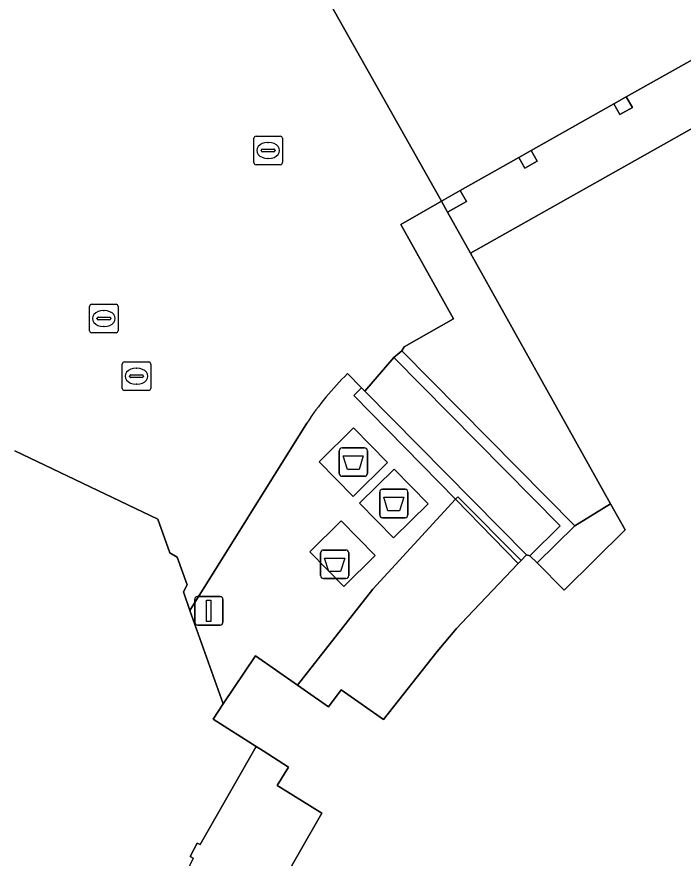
# Model space of a CAD drawing. Extents: x 161087 to 161926, y 382572 to 383873.
# Drawn here: x 161515.12 to 161538.5, y 383284.1 to 383313.62 of the extents above; entities that cross this region are included whole.
import ezdxf

# ---------------------------------------------------------------- set-up
doc = ezdxf.new("R2010")
doc.units = 0
for name, color, linetype in [('IMGEO_Afval_apart_plaats', 7, 'Continuous'), ('IMGEO_Kolk', 7, 'Continuous'), ('IMGEO_Lichtmast', 7, 'Continuous'), ('IMGEO_Muur', 7, 'Continuous'), ('IMGEO_Pand', 7, 'Continuous'), ('IMGEO_Pand_overbouw', 7, 'Continuous'), ('IMGEO_Parkeervlak_gesloten', 7, 'Continuous'), ('IMGEO_Rijbaan_lokaal_open', 7, 'Continuous'), ('IMGEO_Rioolput', 7, 'Continuous'), ('IMGEO_Terreindeel_open', 7, 'Continuous'), ('IMGEO_Voetpad_gesloten', 7, 'Continuous'), ('IMGEO_Voetpad_open', 7, 'Continuous')]:
    doc.layers.add(name, color=color, linetype=linetype)

msp = doc.modelspace()

# ---------------------------------------------------------------- linework, layer by layer
at = {"layer": 'IMGEO_Afval_apart_plaats'}
for p, q in [((161526.431, 383297.597), (161526.431, 383298.397)), ((161526.431, 383298.397), (161526.431, 383297.597)), ((161526.531, 383298.497), (161527.321, 383298.497)), ((161527.321, 383298.497), (161526.531, 383298.497)), ((161527.421, 383298.397), (161527.421, 383297.597)), ((161527.421, 383297.597), (161527.421, 383298.397)), ((161527.321, 383297.497), (161526.531, 383297.497)), ((161526.531, 383297.497), (161527.321, 383297.497)), ((161527.852, 383296.146), (161527.852, 383296.946)), ((161527.852, 383296.946), (161527.852, 383296.146)), ((161527.952, 383297.046), (161528.742, 383297.046)), ((161528.742, 383297.046), (161527.952, 383297.046)), ((161528.842, 383296.946), (161528.842, 383296.146)), ((161528.842, 383296.146), (161528.842, 383296.946)), ((161528.742, 383296.046), (161527.952, 383296.046)), ((161527.952, 383296.046), (161528.742, 383296.046)), ((161525.777, 383294.011), (161525.777, 383294.811)), ((161525.777, 383294.811), (161525.777, 383294.011)), ((161525.877, 383294.911), (161526.667, 383294.911)), ((161526.667, 383294.911), (161525.877, 383294.911)), ((161526.767, 383294.811), (161526.767, 383294.011)), ((161526.767, 383294.011), (161526.767, 383294.811)), ((161526.667, 383293.911), (161525.877, 383293.911)), ((161525.877, 383293.911), (161526.667, 383293.911))]:
    msp.add_line(p, q, dxfattribs=at)
for points in [[(161526.574, 383298.211), (161527.278, 383298.211), (161527.129, 383297.741), (161526.723, 383297.741), (161526.574, 383298.211)], [(161527.995, 383296.76), (161528.699, 383296.76), (161528.55, 383296.29), (161528.144, 383296.29), (161527.995, 383296.76)], [(161525.92, 383294.625), (161526.624, 383294.625), (161526.475, 383294.155), (161526.069, 383294.155), (161525.92, 383294.625)]]:
    msp.add_lwpolyline(points, dxfattribs=at)
for centre, start, end in [((161526.531, 383298.397), 90, 180), ((161526.531, 383298.397), 90, 180), ((161527.321, 383298.397), 0, 90), ((161527.321, 383298.397), 360, 90), ((161526.531, 383297.597), 180, 270), ((161526.531, 383297.597), 180, 270), ((161527.321, 383297.597), 270, 0), ((161527.321, 383297.597), 270, 0), ((161527.952, 383296.946), 90, 180), ((161527.952, 383296.946), 90, 180), ((161528.742, 383296.946), 0, 90), ((161528.742, 383296.946), 360, 90), ((161527.952, 383296.146), 180, 270), ((161527.952, 383296.146), 180, 270), ((161528.742, 383296.146), 270, 0), ((161528.742, 383296.146), 270, 0), ((161525.877, 383294.811), 90, 180), ((161525.877, 383294.811), 90, 180), ((161526.667, 383294.811), 0, 90), ((161526.667, 383294.811), 360, 90), ((161525.877, 383294.011), 180, 270), ((161525.877, 383294.011), 180, 270), ((161526.667, 383294.011), 270, 0), ((161526.667, 383294.011), 270, 0)]:
    msp.add_arc(centre, 0.1, start, end, dxfattribs=at)
at = {"layer": 'IMGEO_Kolk'}
for p, q in [((161518.819, 383300.584), (161518.819, 383301.436)), ((161518.894, 383301.51), (161519.746, 383301.51)), ((161519.307, 383301.29), (161519.332, 383301.29)), ((161519.82, 383301.436), (161519.82, 383300.584)), ((161519.078, 383301.004), (161519.078, 383301.016)), ((161519.121, 383301.053), (161519.519, 383301.053)), ((161519.562, 383301.016), (161519.562, 383301.004)), ((161519.516, 383300.967), (161519.118, 383300.967)), ((161519.33, 383300.73), (161519.305, 383300.73)), ((161519.746, 383300.51), (161518.894, 383300.51))]:
    msp.add_line(p, q, dxfattribs=at)
for points in [[(161518.819, 383300.584), (161518.819, 383301.436)], [(161518.894, 383301.51), (161519.746, 383301.51)], [(161519.82, 383301.436), (161519.82, 383300.584)], [(161519.746, 383300.51), (161518.894, 383300.51)]]:
    msp.add_lwpolyline(points, dxfattribs=at)
for centre, radius, start, end in [((161518.896, 383301.434), 0.0765, 91.552, 178.448), ((161518.896, 383301.434), 0.0765, 91.552, 178.448), ((161519.744, 383301.434), 0.0765, 1.552, 88.448), ((161519.744, 383301.434), 0.0765, 1.552, 88.448), ((161519.118, 383301.013), 0.0403, 85.8775, 175.7526), ((161519.115, 383301.003), 0.0366, 178.938, 274.7102), ((161519.519, 383301.01), 0.043, 264.8664, 352.4533), ((161519.523, 383301.015), 0.0386, 1.7309, 96.639), ((161518.896, 383300.586), 0.0765, 181.552, 268.448), ((161518.896, 383300.586), 0.0765, 181.552, 268.448), ((161519.744, 383300.586), 0.0765, 271.552, 358.448), ((161519.744, 383300.586), 0.0765, 271.552, 358.448)]:
    msp.add_arc(centre, radius, start, end, dxfattribs=at)
for centre, major_axis, ratio, start_param, end_param in [((161519.306, 383301.01), (-0.387, 0.002), 0.722429, 4.712389, 7.853982), ((161519.331, 383301.01), (-0.39, 0.002), 0.717154, 1.570796, 4.712389)]:
    msp.add_ellipse(centre, major_axis=major_axis, ratio=ratio, start_param=start_param, end_param=end_param, dxfattribs=at)
at = {"layer": 'IMGEO_Lichtmast'}
for p, q in [((161521.36, 383292.379), (161521.36, 383293.179)), ((161521.36, 383293.179), (161521.36, 383292.379)), ((161521.46, 383293.279), (161522.25, 383293.279)), ((161522.25, 383293.279), (161521.46, 383293.279)), ((161522.35, 383293.179), (161522.35, 383292.379)), ((161522.35, 383292.379), (161522.35, 383293.179)), ((161522.25, 383292.279), (161521.46, 383292.279)), ((161521.46, 383292.279), (161522.25, 383292.279))]:
    msp.add_line(p, q, dxfattribs=at)
msp.add_lwpolyline([(161521.78, 383293.154), (161521.93, 383293.154), (161521.93, 383292.404), (161521.78, 383292.404), (161521.78, 383293.154)], dxfattribs=at)
for centre, start, end in [((161521.46, 383293.179), 90, 180), ((161521.46, 383293.179), 90, 180), ((161522.25, 383293.179), 0, 90), ((161522.25, 383293.179), 360, 90), ((161521.46, 383292.379), 180, 270), ((161521.46, 383292.379), 180, 270), ((161522.25, 383292.379), 270, 0), ((161522.25, 383292.379), 270, 0)]:
    msp.add_arc(centre, 0.1, start, end, dxfattribs=at)
at = {"layer": 'IMGEO_Muur'}
for points in [[(161528.63, 383301.905), (161528.347, 383301.671), (161534.183, 383295.754), (161533.126, 383294.706), (161533.374, 383294.457), (161534.706, 383295.756)], [(161530.511, 383296.695), (161530.589, 383296.78), (161532.812, 383294.544), (161532.999, 383294.741), (161527.332, 383300.482), (161527.219, 383300.597), (161526.947, 383300.334)], [(161532.716, 383294.443), (161532.812, 383294.544), (161530.589, 383296.78), (161530.511, 383296.695)]]:
    msp.add_lwpolyline(points, close=True, dxfattribs=at)
at = {"layer": 'IMGEO_Pand'}
msp.add_lwpolyline([(161544.394, 383312.848), (161531.036, 383305.334), (161535.952, 383296.533), (161536.462, 383295.619), (161534.324, 383293.507), (161533.374, 383294.457), (161533.126, 383294.706), (161532.999, 383294.741), (161532.812, 383294.544), (161532.716, 383294.443), (161530.922, 383292.549), (161530.552, 383292.159), (161529.869, 383291.352), (161527.983, 383288.959), (161526.615, 383289.926), (161526.502, 383290.006), (161526.058, 383289.402), (161525.197, 383290.007), (161524.969, 383290.166), (161523.492, 383291.203), (161522.364, 383289.509), (161522.009, 383288.976), (161523.515, 383288.015), (161523.759, 383287.859), (161524.65, 383287.29), (161524.26, 383286.648), (161524.373, 383286.578), (161525.817, 383285.68), (161524.307, 383283.02)], dxfattribs=at)
for points in [[(161536.506, 383310.813), (161536.071, 383310.565), (161536.285, 383310.193), (161536.719, 383310.44)], [(161533.169, 383308.931), (161532.731, 383308.685), (161532.945, 383308.313), (161533.38, 383308.557)], [(161530.682, 383307.524), (161530.021, 383307.155), (161530.234, 383306.77), (161530.897, 383307.14)]]:
    msp.add_lwpolyline(points, close=True, dxfattribs=at)
at = {"layer": 'IMGEO_Pand_overbouw'}
msp.add_lwpolyline([(161525.901, 383314.462), (161530.021, 383307.155), (161530.234, 383306.77), (161531.036, 383305.334), (161544.394, 383312.848)], dxfattribs=at)
at = {"layer": 'IMGEO_Parkeervlak_gesloten'}
msp.add_lwpolyline([(161521.306, 383284.092), (161521.196, 383284.15), (161521.445, 383284.622), (161521.555, 383284.576), (161523.515, 383288.015), (161522.009, 383288.976), (161522.364, 383289.509), (161521.185, 383292.783), (161520.97, 383293.442), (161521.102, 383293.687), (161520.75, 383294.665), (161520.487, 383294.808), (161520.072, 383295.993), (161515.05, 383298.395)], dxfattribs=at)
at = {"layer": 'IMGEO_Rijbaan_lokaal_open'}
msp.add_lwpolyline([(161530.021, 383307.155), (161530.682, 383307.524), (161532.731, 383308.685), (161533.169, 383308.931), (161536.071, 383310.565), (161536.506, 383310.813), (161539.402, 383312.442), (161539.839, 383312.664), (161542.731, 383314.321), (161543.185, 383314.544), (161545.038, 383315.62), (161540.937, 383322.896), (161539.564, 383322.204), (161539.069, 383321.852), (161538.634, 383321.604), (161535.731, 383319.978), (161535.295, 383319.729), (161532.399, 383318.092), (161531.972, 383317.841), (161529.058, 383316.22), (161528.625, 383315.963), (161526.576, 383314.834), (161525.901, 383314.462)], close=True, dxfattribs=at)
for points in [[(161526.725, 383301.102), (161527.219, 383300.597), (161527.332, 383300.482), (161528.347, 383301.671), (161528.63, 383301.905), (161528.706, 383302.036), (161530.443, 383303.024), (161528.596, 383306.329), (161530.021, 383307.155), (161525.901, 383314.462), (161525.026, 383313.98)], [(161515.05, 383298.395), (161520.072, 383295.993), (161520.487, 383294.808), (161520.75, 383294.665), (161521.102, 383293.687), (161520.97, 383293.442), (161521.185, 383292.783), (161525.293, 383299.367)]]:
    msp.add_lwpolyline(points, dxfattribs=at)
msp.add_arc((161534.12, 383293.54), 10.576, 134.36, 146.5702, dxfattribs=at)
at = {"layer": 'IMGEO_Rioolput'}
for p, q in [((161523.438, 383308.507), (161523.438, 383309.359)), ((161523.513, 383309.433), (161524.365, 383309.433)), ((161524.439, 383309.359), (161524.439, 383308.507)), ((161523.74, 383308.976), (161524.138, 383308.976)), ((161523.926, 383309.213), (161523.951, 383309.213)), ((161523.697, 383308.927), (161523.697, 383308.939)), ((161524.135, 383308.89), (161523.737, 383308.89)), ((161524.181, 383308.939), (161524.181, 383308.927)), ((161524.365, 383308.433), (161523.513, 383308.433)), ((161523.949, 383308.653), (161523.924, 383308.653)), ((161517.673, 383302.608), (161517.673, 383303.46)), ((161517.748, 383303.534), (161518.6, 383303.534)), ((161518.674, 383303.46), (161518.674, 383302.608)), ((161517.975, 383303.077), (161518.373, 383303.077)), ((161518.161, 383303.314), (161518.186, 383303.314)), ((161517.932, 383303.028), (161517.932, 383303.04)), ((161518.37, 383302.991), (161517.972, 383302.991)), ((161518.416, 383303.04), (161518.416, 383303.028)), ((161518.6, 383302.534), (161517.748, 383302.534)), ((161518.184, 383302.754), (161518.159, 383302.754))]:
    msp.add_line(p, q, dxfattribs=at)
for points in [[(161523.438, 383308.507), (161523.438, 383309.359)], [(161523.513, 383309.433), (161524.365, 383309.433)], [(161524.439, 383309.359), (161524.439, 383308.507)], [(161524.365, 383308.433), (161523.513, 383308.433)], [(161517.673, 383302.608), (161517.673, 383303.46)], [(161517.748, 383303.534), (161518.6, 383303.534)], [(161518.674, 383303.46), (161518.674, 383302.608)], [(161518.6, 383302.534), (161517.748, 383302.534)]]:
    msp.add_lwpolyline(points, dxfattribs=at)
for centre, radius, start, end in [((161523.515, 383309.357), 0.0765, 91.552, 178.448), ((161523.515, 383309.357), 0.0765, 91.552, 178.448), ((161524.363, 383309.357), 0.0765, 1.552, 88.448), ((161524.363, 383309.357), 0.0765, 1.552, 88.448), ((161523.737, 383308.936), 0.0403, 85.8775, 175.7526), ((161524.142, 383308.938), 0.0386, 1.7309, 96.639), ((161523.734, 383308.926), 0.0366, 178.938, 274.7102), ((161524.138, 383308.933), 0.043, 264.8664, 352.4533), ((161523.515, 383308.509), 0.0765, 181.552, 268.448), ((161523.515, 383308.509), 0.0765, 181.552, 268.448), ((161524.363, 383308.509), 0.0765, 271.552, 358.448), ((161524.363, 383308.509), 0.0765, 271.552, 358.448), ((161517.75, 383303.458), 0.0765, 91.552, 178.448), ((161517.75, 383303.458), 0.0765, 91.552, 178.448), ((161518.598, 383303.458), 0.0765, 1.552, 88.448), ((161518.598, 383303.458), 0.0765, 1.552, 88.448), ((161517.972, 383303.037), 0.0403, 85.8775, 175.7526), ((161518.377, 383303.039), 0.0386, 1.7309, 96.639), ((161517.969, 383303.027), 0.0366, 178.938, 274.7102), ((161518.373, 383303.034), 0.043, 264.8664, 352.4533), ((161517.75, 383302.61), 0.0765, 181.552, 268.448), ((161517.75, 383302.61), 0.0765, 181.552, 268.448), ((161518.598, 383302.61), 0.0765, 271.552, 358.448), ((161518.598, 383302.61), 0.0765, 271.552, 358.448)]:
    msp.add_arc(centre, radius, start, end, dxfattribs=at)
for centre, major_axis, ratio, start_param, end_param in [((161523.925, 383308.933), (-0.387, 0.002), 0.722429, 4.712389, 7.853982), ((161523.95, 383308.933), (-0.39, 0.002), 0.717154, 1.570796, 4.712389), ((161518.16, 383303.034), (-0.387, 0.002), 0.722429, 4.712389, 7.853982), ((161518.185, 383303.034), (-0.39, 0.002), 0.717154, 1.570796, 4.712389)]:
    msp.add_ellipse(centre, major_axis=major_axis, ratio=ratio, start_param=start_param, end_param=end_param, dxfattribs=at)
at = {"layer": 'IMGEO_Terreindeel_open'}
for points in [[(161530.511, 383296.695), (161527.613, 383293.538), (161524.969, 383290.166), (161525.197, 383290.007), (161526.058, 383289.402), (161526.502, 383290.006), (161526.615, 383289.926), (161527.983, 383288.959), (161529.869, 383291.352), (161530.552, 383292.159), (161530.922, 383292.549), (161532.716, 383294.443)], [(161521.555, 383284.576), (161521.445, 383284.622), (161521.196, 383284.15), (161521.306, 383284.092), (161519.625, 383280.547), (161519.876, 383280.443), (161522.548, 383279.342), (161523.851, 383282.088), (161524.307, 383283.02), (161525.817, 383285.68), (161524.373, 383286.578), (161524.26, 383286.648), (161524.65, 383287.29), (161523.759, 383287.859), (161523.515, 383288.015)]]:
    msp.add_lwpolyline(points, close=True, dxfattribs=at)
at = {"layer": 'IMGEO_Voetpad_gesloten'}
for points in [[(161534.183, 383295.754), (161528.347, 383301.671), (161527.332, 383300.482), (161532.999, 383294.741), (161533.126, 383294.706)], [(161526.939, 383299.199), (161525.724, 383298.01), (161526.916, 383296.793), (161528.128, 383297.985)], [(161528.359, 383297.749), (161527.144, 383296.56), (161528.336, 383295.343), (161529.548, 383296.534)], [(161527.698, 383294.716), (161526.504, 383295.931), (161525.396, 383294.843), (161526.59, 383293.628)]]:
    msp.add_lwpolyline(points, close=True, dxfattribs=at)
at = {"layer": 'IMGEO_Voetpad_open'}
for points in [[(161539.402, 383312.442), (161536.506, 383310.813), (161536.719, 383310.44), (161536.285, 383310.193), (161536.071, 383310.565), (161533.169, 383308.931), (161533.38, 383308.557), (161532.945, 383308.313), (161532.731, 383308.685), (161530.682, 383307.524), (161530.897, 383307.14), (161530.234, 383306.77), (161531.036, 383305.334), (161544.394, 383312.848)], [(161530.511, 383296.695), (161526.947, 383300.334), (161527.219, 383300.597), (161526.725, 383301.102)], [(161525.293, 383299.367), (161521.185, 383292.783), (161522.364, 383289.509), (161523.492, 383291.203), (161524.969, 383290.166), (161527.613, 383293.538), (161530.511, 383296.695)]]:
    msp.add_lwpolyline(points, dxfattribs=at)
for points in [[(161530.234, 383306.77), (161530.021, 383307.155), (161528.596, 383306.329), (161530.443, 383303.024), (161528.706, 383302.036), (161528.63, 383301.905), (161534.706, 383295.756), (161535.952, 383296.533), (161531.036, 383305.334)], [(161525.724, 383298.01), (161526.939, 383299.199), (161528.128, 383297.985), (161526.916, 383296.793)], [(161528.359, 383297.749), (161529.548, 383296.534), (161528.336, 383295.343), (161527.144, 383296.56)], [(161533.374, 383294.457), (161534.324, 383293.507), (161536.462, 383295.619), (161535.952, 383296.533), (161534.706, 383295.756)], [(161527.698, 383294.716), (161526.59, 383293.628), (161525.396, 383294.843), (161526.504, 383295.931)]]:
    msp.add_lwpolyline(points, close=True, dxfattribs=at)
msp.add_arc((161534.12, 383293.54), 10.576, 134.36, 146.5702, dxfattribs=at)

doc.saveas('drawing.dxf')
